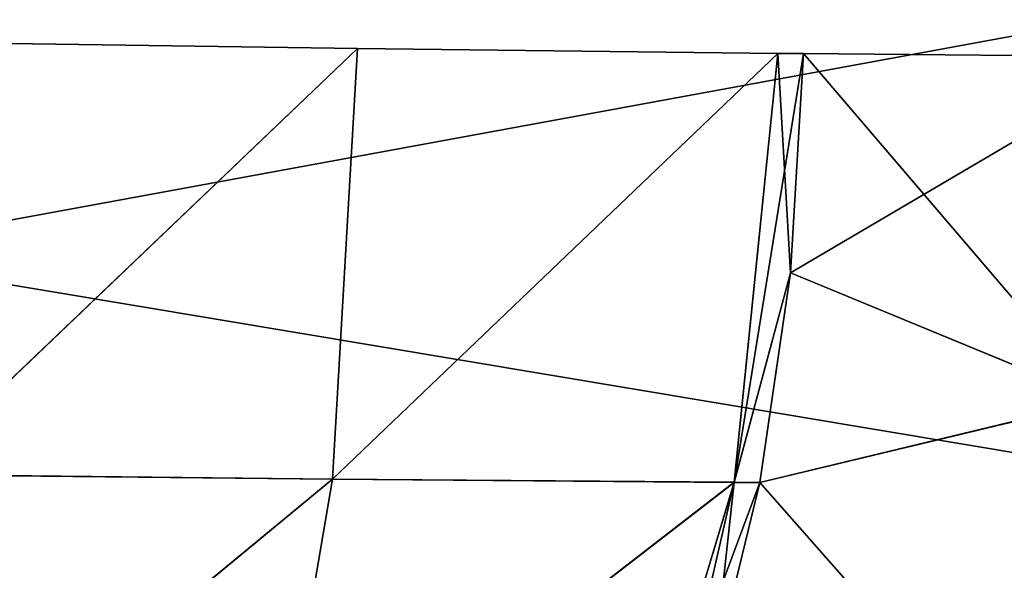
# Model space of a CAD drawing. Header units: millimetres. Extents: x -125 to 125, y -5 to 106.
# Tile 509 of 581: x 109.467 to 111.158, y -0.98 to -0.035. Entities that reach past the tile are written whole.
import ezdxf

# ---------------------------------------------------------------- set-up
doc = ezdxf.new("R2010")
doc.units = ezdxf.units.MM
doc.header["$LTSCALE"] = 65.185185
for name, color, linetype in [('177', 7, 'CONTINUOUS'), ('361', 7, 'CONTINUOUS'), ('362', 7, 'CONTINUOUS'), ('363', 7, 'CONTINUOUS'), ('365', 7, 'CONTINUOUS'), ('366', 7, 'CONTINUOUS'), ('367', 7, 'CONTINUOUS'), ('372', 7, 'CONTINUOUS'), ('373', 7, 'CONTINUOUS'), ('374', 7, 'CONTINUOUS'), ('376', 7, 'CONTINUOUS'), ('377', 7, 'CONTINUOUS'), ('378', 7, 'CONTINUOUS'), ('596', 7, 'CONTINUOUS'), ('611', 7, 'CONTINUOUS'), ('625', 7, 'CONTINUOUS'), ('639', 7, 'CONTINUOUS'), ('66', 7, 'CONTINUOUS')]:
    doc.layers.add(name, color=color, linetype=linetype)

msp = doc.modelspace()

# ---------------------------------------------------------------- linework, layer by layer
at = {"layer": '177', "linetype": 'CONTINUOUS'}
for points in [[(111.232, -1.5218, 124.8336), (99.1207, 0, 124.9), (99.0676, -1.5218, 124.8336), (111.232, -1.5218, 124.8336)], [(99.1207, 0, 124.9), (111.232, -1.5218, 124.8336), (111.4511, -1.5218, 124.8336), (99.1207, 0, 124.9)], [(111.5108, 0, 124.9), (99.1207, 0, 124.9), (111.4511, -1.5218, 124.8336), (111.5108, 0, 124.9)]]:
    msp.add_3dface(points, dxfattribs=at)
at = {"layer": '361', "linetype": 'CONTINUOUS'}
for points in [[(109.2893, -0.0734, -72.1883), (109.2803, -0.8156, -72.3606), (110.047, -0.0846, -72.3021), (109.2893, -0.0734, -72.1883)], [(110.047, -0.0846, -72.3021), (109.2803, -0.8156, -72.3606), (110.0045, -0.8236, -72.4726), (110.047, -0.0846, -72.3021)], [(110.047, -0.0846, -72.3021), (110.0045, -0.8236, -72.4726), (110.7691, -0.0927, -72.5584), (110.047, -0.0846, -72.3021)], [(110.7691, -0.0927, -72.5584), (110.0045, -0.8236, -72.4726), (110.6939, -0.8291, -72.7195), (110.7691, -0.0927, -72.5584)], [(109.2803, -0.8156, -72.3606), (109.2572, -1.4394, -72.7976), (110.0045, -0.8236, -72.4726), (109.2803, -0.8156, -72.3606)], [(110.0045, -0.8236, -72.4726), (109.2572, -1.4394, -72.7976), (109.8983, -1.4437, -72.8981), (110.0045, -0.8236, -72.4726)], [(110.0045, -0.8236, -72.4726), (109.8983, -1.4437, -72.8981), (110.6939, -0.8291, -72.7195), (110.0045, -0.8236, -72.4726)], [(110.6939, -0.8291, -72.7195), (109.8983, -1.4437, -72.8981), (110.5082, -1.447, -73.1177), (110.6939, -0.8291, -72.7195)]]:
    msp.add_3dface(points, dxfattribs=at)
at = {"layer": '362', "linetype": 'CONTINUOUS'}
for points in [[(110.7691, -0.0927, -72.5584), (110.6939, -0.8291, -72.7195), (110.8133, -0.0927, -72.579), (110.7691, -0.0927, -72.5584)], [(110.8133, -0.0927, -72.579), (110.6939, -0.8291, -72.7195), (110.7906, -0.4696, -72.6277), (110.8133, -0.0927, -72.579)], [(110.7906, -0.4696, -72.6277), (110.6939, -0.8291, -72.7195), (110.7382, -0.8292, -72.7402), (110.7906, -0.4696, -72.6277)], [(110.6939, -0.8291, -72.7195), (110.5082, -1.447, -73.1177), (110.7382, -0.8292, -72.7402), (110.6939, -0.8291, -72.7195)], [(110.7382, -0.8292, -72.7402), (110.5082, -1.447, -73.1177), (110.6578, -1.1591, -72.9125), (110.7382, -0.8292, -72.7402)]]:
    msp.add_3dface(points, dxfattribs=at)
at = {"layer": '363', "linetype": 'CONTINUOUS'}
for points in [[(110.8133, -0.0927, -72.579), (110.7906, -0.4696, -72.6277), (111.4219, -0.0986, -73.019), (110.8133, -0.0927, -72.579)], [(111.4219, -0.0986, -73.019), (110.7906, -0.4696, -72.6277), (111.3232, -0.6891, -73.0894), (111.4219, -0.0986, -73.019)], [(110.7906, -0.4696, -72.6277), (110.7382, -0.8292, -72.7402), (111.3232, -0.6891, -73.0894), (110.7906, -0.4696, -72.6277)], [(111.3232, -0.6891, -73.0894), (110.7382, -0.8292, -72.7402), (111.078, -1.215, -73.2524), (111.3232, -0.6891, -73.0894)], [(111.3232, -0.6891, -73.0894), (111.078, -1.215, -73.2524), (111.4979, -1.1821, -73.8759), (111.3232, -0.6891, -73.0894)], [(110.7382, -0.8292, -72.7402), (110.6578, -1.1591, -72.9125), (111.078, -1.215, -73.2524), (110.7382, -0.8292, -72.7402)]]:
    msp.add_3dface(points, dxfattribs=at)
at = {"layer": '365', "linetype": 'CONTINUOUS'}
for points in [[(110.8133, -0.0927, -77.421), (111.3228, -0.6887, -76.9112), (110.7906, -0.4693, -77.3723), (110.8133, -0.0927, -77.421)], [(111.4214, -0.0986, -76.9815), (111.3228, -0.6887, -76.9112), (110.8133, -0.0927, -77.421), (111.4214, -0.0986, -76.9815)], [(110.7906, -0.4693, -77.3723), (111.3228, -0.6887, -76.9112), (110.7381, -0.8293, -77.2598), (110.7906, -0.4693, -77.3723)], [(111.3228, -0.6887, -76.9112), (111.0778, -1.2145, -76.7484), (110.7381, -0.8293, -77.2598), (111.3228, -0.6887, -76.9112)], [(111.3228, -0.6887, -76.9112), (111.4973, -1.1827, -76.1246), (111.0778, -1.2145, -76.7484), (111.3228, -0.6887, -76.9112)], [(110.7381, -0.8293, -77.2598), (111.0778, -1.2145, -76.7484), (110.6579, -1.1587, -77.0878), (110.7381, -0.8293, -77.2598)]]:
    msp.add_3dface(points, dxfattribs=at)
at = {"layer": '366', "linetype": 'CONTINUOUS'}
for points in [[(110.7691, -0.0927, -77.4416), (110.7906, -0.4693, -77.3723), (110.694, -0.8289, -77.2806), (110.7691, -0.0927, -77.4416)], [(110.8133, -0.0927, -77.421), (110.7906, -0.4693, -77.3723), (110.7691, -0.0927, -77.4416), (110.8133, -0.0927, -77.421)], [(110.7906, -0.4693, -77.3723), (110.7381, -0.8293, -77.2598), (110.694, -0.8289, -77.2806), (110.7906, -0.4693, -77.3723)], [(110.694, -0.8289, -77.2806), (110.5527, -1.4462, -76.8624), (110.5085, -1.4462, -76.883), (110.694, -0.8289, -77.2806)], [(110.6579, -1.1587, -77.0878), (110.5527, -1.4462, -76.8624), (110.694, -0.8289, -77.2806), (110.6579, -1.1587, -77.0878)], [(110.7381, -0.8293, -77.2598), (110.6579, -1.1587, -77.0878), (110.694, -0.8289, -77.2806), (110.7381, -0.8293, -77.2598)]]:
    msp.add_3dface(points, dxfattribs=at)
at = {"layer": '367', "linetype": 'CONTINUOUS'}
for points in [[(109.2893, -0.0734, -77.8117), (110.047, -0.0846, -77.6979), (109.2803, -0.8159, -77.6393), (109.2893, -0.0734, -77.8117)], [(110.047, -0.0846, -77.6979), (110.0045, -0.8236, -77.5274), (109.2803, -0.8159, -77.6393), (110.047, -0.0846, -77.6979)], [(110.047, -0.0846, -77.6979), (110.7691, -0.0927, -77.4416), (110.0045, -0.8236, -77.5274), (110.047, -0.0846, -77.6979)], [(110.7691, -0.0927, -77.4416), (110.694, -0.8289, -77.2806), (110.0045, -0.8236, -77.5274), (110.7691, -0.0927, -77.4416)], [(109.2803, -0.8159, -77.6393), (110.0045, -0.8236, -77.5274), (109.2572, -1.4402, -77.2015), (109.2803, -0.8159, -77.6393)], [(110.0045, -0.8236, -77.5274), (109.8983, -1.4437, -77.1019), (109.2572, -1.4402, -77.2015), (110.0045, -0.8236, -77.5274)], [(110.0045, -0.8236, -77.5274), (110.694, -0.8289, -77.2806), (109.8983, -1.4437, -77.1019), (110.0045, -0.8236, -77.5274)], [(110.694, -0.8289, -77.2806), (110.5085, -1.4462, -76.883), (109.8983, -1.4437, -77.1019), (110.694, -0.8289, -77.2806)]]:
    msp.add_3dface(points, dxfattribs=at)
at = {"layer": '372', "linetype": 'CONTINUOUS'}
for points in [[(109.2893, -0.0734, 77.8117), (109.2803, -0.8156, 77.6394), (110.047, -0.0846, 77.6979), (109.2893, -0.0734, 77.8117)], [(110.047, -0.0846, 77.6979), (109.2803, -0.8156, 77.6394), (110.0045, -0.8236, 77.5274), (110.047, -0.0846, 77.6979)], [(110.047, -0.0846, 77.6979), (110.0045, -0.8236, 77.5274), (110.7691, -0.0927, 77.4416), (110.047, -0.0846, 77.6979)], [(110.7691, -0.0927, 77.4416), (110.0045, -0.8236, 77.5274), (110.6939, -0.8291, 77.2805), (110.7691, -0.0927, 77.4416)], [(109.2803, -0.8156, 77.6394), (109.2572, -1.4394, 77.2024), (110.0045, -0.8236, 77.5274), (109.2803, -0.8156, 77.6394)], [(110.0045, -0.8236, 77.5274), (109.2572, -1.4394, 77.2024), (109.8983, -1.4437, 77.1019), (110.0045, -0.8236, 77.5274)], [(110.0045, -0.8236, 77.5274), (109.8983, -1.4437, 77.1019), (110.6939, -0.8291, 77.2805), (110.0045, -0.8236, 77.5274)], [(110.6939, -0.8291, 77.2805), (109.8983, -1.4437, 77.1019), (110.5082, -1.447, 76.8823), (110.6939, -0.8291, 77.2805)]]:
    msp.add_3dface(points, dxfattribs=at)
at = {"layer": '373', "linetype": 'CONTINUOUS'}
for points in [[(110.8133, -0.0927, 77.421), (110.6939, -0.8291, 77.2805), (110.7906, -0.4696, 77.3723), (110.8133, -0.0927, 77.421)], [(110.7691, -0.0927, 77.4416), (110.6939, -0.8291, 77.2805), (110.8133, -0.0927, 77.421), (110.7691, -0.0927, 77.4416)], [(110.7906, -0.4696, 77.3723), (110.6939, -0.8291, 77.2805), (110.7382, -0.8292, 77.2598), (110.7906, -0.4696, 77.3723)], [(110.6939, -0.8291, 77.2805), (110.5082, -1.447, 76.8823), (110.7382, -0.8292, 77.2598), (110.6939, -0.8291, 77.2805)], [(110.7382, -0.8292, 77.2598), (110.5082, -1.447, 76.8823), (110.6578, -1.1591, 77.0875), (110.7382, -0.8292, 77.2598)]]:
    msp.add_3dface(points, dxfattribs=at)
at = {"layer": '374', "linetype": 'CONTINUOUS'}
for points in [[(110.8133, -0.0927, 77.421), (110.7906, -0.4696, 77.3723), (111.4219, -0.0986, 76.981), (110.8133, -0.0927, 77.421)], [(111.4219, -0.0986, 76.981), (110.7906, -0.4696, 77.3723), (111.3232, -0.6891, 76.9106), (111.4219, -0.0986, 76.981)], [(110.7906, -0.4696, 77.3723), (110.7382, -0.8292, 77.2598), (111.3232, -0.6891, 76.9106), (110.7906, -0.4696, 77.3723)], [(111.3232, -0.6891, 76.9106), (110.7382, -0.8292, 77.2598), (111.078, -1.215, 76.7476), (111.3232, -0.6891, 76.9106)], [(111.3232, -0.6891, 76.9106), (111.078, -1.215, 76.7476), (111.4979, -1.1821, 76.1241), (111.3232, -0.6891, 76.9106)], [(110.7382, -0.8292, 77.2598), (110.6578, -1.1591, 77.0875), (111.078, -1.215, 76.7476), (110.7382, -0.8292, 77.2598)]]:
    msp.add_3dface(points, dxfattribs=at)
at = {"layer": '376', "linetype": 'CONTINUOUS'}
for points in [[(110.8133, -0.0927, 72.579), (111.3228, -0.6887, 73.0888), (110.7906, -0.4693, 72.6277), (110.8133, -0.0927, 72.579)], [(111.4214, -0.0986, 73.0185), (111.3228, -0.6887, 73.0888), (110.8133, -0.0927, 72.579), (111.4214, -0.0986, 73.0185)], [(110.7906, -0.4693, 72.6277), (111.3228, -0.6887, 73.0888), (110.7381, -0.8293, 72.7402), (110.7906, -0.4693, 72.6277)], [(111.3228, -0.6887, 73.0888), (111.0778, -1.2145, 73.2516), (110.7381, -0.8293, 72.7402), (111.3228, -0.6887, 73.0888)], [(111.3228, -0.6887, 73.0888), (111.4973, -1.1827, 73.8754), (111.0778, -1.2145, 73.2516), (111.3228, -0.6887, 73.0888)], [(110.7381, -0.8293, 72.7402), (111.0778, -1.2145, 73.2516), (110.6579, -1.1587, 72.9122), (110.7381, -0.8293, 72.7402)]]:
    msp.add_3dface(points, dxfattribs=at)
at = {"layer": '377', "linetype": 'CONTINUOUS'}
for points in [[(110.7691, -0.0927, 72.5584), (110.7906, -0.4693, 72.6277), (110.694, -0.8289, 72.7194), (110.7691, -0.0927, 72.5584)], [(110.8133, -0.0927, 72.579), (110.7906, -0.4693, 72.6277), (110.7691, -0.0927, 72.5584), (110.8133, -0.0927, 72.579)], [(110.7906, -0.4693, 72.6277), (110.7381, -0.8293, 72.7402), (110.694, -0.8289, 72.7194), (110.7906, -0.4693, 72.6277)], [(110.694, -0.8289, 72.7194), (110.5527, -1.4462, 73.1376), (110.5085, -1.4462, 73.117), (110.694, -0.8289, 72.7194)], [(110.6579, -1.1587, 72.9122), (110.5527, -1.4462, 73.1376), (110.694, -0.8289, 72.7194), (110.6579, -1.1587, 72.9122)], [(110.7381, -0.8293, 72.7402), (110.6579, -1.1587, 72.9122), (110.694, -0.8289, 72.7194), (110.7381, -0.8293, 72.7402)]]:
    msp.add_3dface(points, dxfattribs=at)
at = {"layer": '378', "linetype": 'CONTINUOUS'}
for points in [[(109.2893, -0.0734, 72.1883), (110.047, -0.0846, 72.3021), (109.2803, -0.8159, 72.3607), (109.2893, -0.0734, 72.1883)], [(110.047, -0.0846, 72.3021), (110.0045, -0.8236, 72.4726), (109.2803, -0.8159, 72.3607), (110.047, -0.0846, 72.3021)], [(110.047, -0.0846, 72.3021), (110.7691, -0.0927, 72.5584), (110.0045, -0.8236, 72.4726), (110.047, -0.0846, 72.3021)], [(110.7691, -0.0927, 72.5584), (110.694, -0.8289, 72.7194), (110.0045, -0.8236, 72.4726), (110.7691, -0.0927, 72.5584)], [(109.2803, -0.8159, 72.3607), (110.0045, -0.8236, 72.4726), (109.2572, -1.4402, 72.7985), (109.2803, -0.8159, 72.3607)], [(110.0045, -0.8236, 72.4726), (109.8983, -1.4437, 72.8981), (109.2572, -1.4402, 72.7985), (110.0045, -0.8236, 72.4726)], [(110.0045, -0.8236, 72.4726), (110.694, -0.8289, 72.7194), (109.8983, -1.4437, 72.8981), (110.0045, -0.8236, 72.4726)], [(110.694, -0.8289, 72.7194), (110.5085, -1.4462, 73.117), (109.8983, -1.4437, 72.8981), (110.694, -0.8289, 72.7194)]]:
    msp.add_3dface(points, dxfattribs=at)
at = {"layer": '596', "linetype": 'CONTINUOUS'}
for points in [[(100, 9.6026, -130.5), (112.5, 9.6026, -130.5), (100, -3, -130.5), (100, 9.6026, -130.5)], [(100, -3, -130.5), (112.5, 9.6026, -130.5), (112.3974, -3, -130.5), (100, -3, -130.5)]]:
    msp.add_3dface(points, dxfattribs=at)
at = {"layer": '611', "linetype": 'CONTINUOUS'}
for points in [[(100, 1.0913, -127.5), (112.5, -1, -127.5), (112.5, 1.0913, -127.5), (100, 1.0913, -127.5)], [(102.0603, -1, -127.5), (112.5, -1, -127.5), (100, 1.0913, -127.5), (102.0603, -1, -127.5)]]:
    msp.add_3dface(points, dxfattribs=at)
at = {"layer": '625', "linetype": 'CONTINUOUS'}
for points in [[(100, -3, 130.5), (112.3974, -3, 130.5), (100, 3.0913, 130.5), (100, -3, 130.5)], [(100, 3.0913, 130.5), (112.3974, -3, 130.5), (112.5, 3.0913, 130.5), (100, 3.0913, 130.5)]]:
    msp.add_3dface(points, dxfattribs=at)
at = {"layer": '639', "linetype": 'CONTINUOUS'}
for points in [[(100, 11.6026, 127.5), (112.5, 11.6026, 127.5), (100, -1, 127.5), (100, 11.6026, 127.5)], [(100, -1, 127.5), (112.5, 11.6026, 127.5), (102.0603, -1, 127.5), (100, -1, 127.5)], [(102.0603, -1, 127.5), (112.5, 11.6026, 127.5), (112.5, -1, 127.5), (102.0603, -1, 127.5)]]:
    msp.add_3dface(points, dxfattribs=at)
at = {"layer": '66', "linetype": 'CONTINUOUS'}
for points in [[(111.5108, 0, -124.9), (103.2258, -1.5218, -124.8336), (99.1207, 0, -124.9), (111.5108, 0, -124.9)], [(111.4511, -1.5218, -124.8336), (103.2258, -1.5218, -124.8336), (111.5108, 0, -124.9), (111.4511, -1.5218, -124.8336)]]:
    msp.add_3dface(points, dxfattribs=at)

doc.saveas('drawing.dxf')
